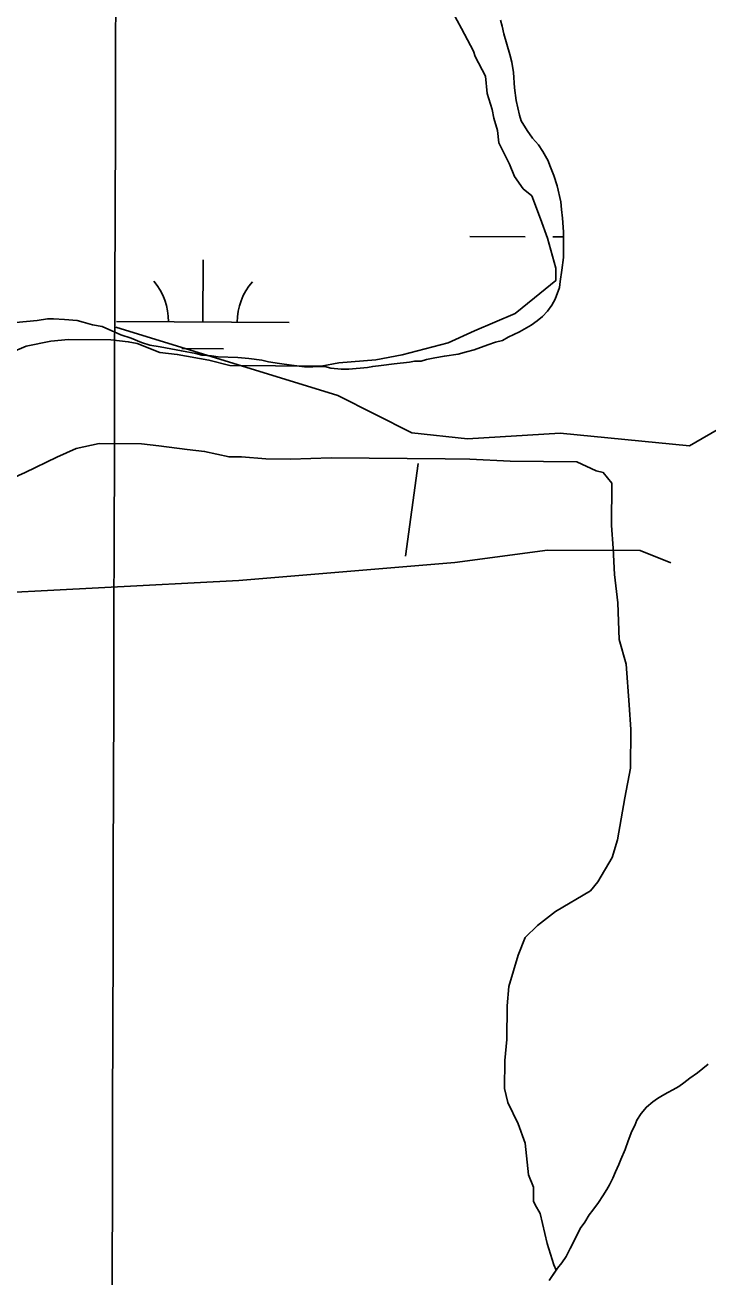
# Model space of a CAD drawing. Extents: x 3172231 to 3210228, y 940198 to 965780.
# Drawn here: x 3181697 to 3182093, y 961392 to 962118 of the extents above; entities that cross this region are included whole.
import ezdxf

# ---------------------------------------------------------------- set-up
doc = ezdxf.new("R2010")
doc.units = 0
for name, color, linetype in [('V-GRID-MAJR', 7, 'Continuous'), ('V-SITE-VEGE', 7, 'Continuous'), ('V-TOPO-SHOR', 7, 'Continuous'), ('V-WETL-SWMP', 7, 'Continuous')]:
    doc.layers.add(name, color=color, linetype=linetype)

msp = doc.modelspace()

# ---------------------------------------------------------------- linework, layer by layer
at = {"layer": 'V-GRID-MAJR'}
msp.add_spline([(3181704.003, 945716.944), (3181720.753, 951778.211), (3181737.509, 957841.425), (3181754.265, 963904.69), (3181754.27, 963906.585)], degree=3, dxfattribs=at)
at = {"layer": 'V-SITE-VEGE'}
for points in [[(3181944.954, 962124.918), (3181949.965, 962115.704), (3181956.98, 962102.394), (3181957.971, 962099.328), (3181963.982, 962088.066), (3181964.91, 962077.869)], [(3181964.91, 962077.869), (3181967.885, 962068.672), (3181968.856, 962063.568), (3181970.83, 962056.419), (3181971.785, 962049.275), (3181977.787, 962036.995), (3181980.782, 962029.836), (3181985.811, 962022.657), (3181990.868, 962018.537), (3181995.843, 962005.245), (3181999.818, 961994.002), (3182004.755, 961976.633), (3182004.692, 961969.504), (3181992.373, 961959.425), (3181981.085, 961950.357), (3181957.559, 961940.379), (3181942.212, 961933.383), (3181915.657, 961926.489), (3181900.348, 961923.571), (3181878.932, 961921.726), (3181868.725, 961919.78), (3181815.745, 961920.257), (3181803.548, 961923.424), (3181785.234, 961926.645), (3181775.056, 961927.755), (3181761.856, 961932.969), (3181756.771, 961934.032), (3181746.593, 961935.144), (3181722.14, 961935.363), (3181711.943, 961934.436), (3181697.652, 961931.507), (3181688.444, 961927.516)], [(3181683.69, 961852.157), (3181696.99, 961858.152), (3181715.414, 961867.157), (3181726.664, 961872.15), (3181739.939, 961875.087)], [(3181739.939, 961875.087), (3181764.392, 961874.866), (3181774.57, 961873.756), (3181790.854, 961871.572), (3181801.033, 961870.46), (3181815.268, 961867.276), (3181822.401, 961867.212), (3181836.656, 961866.065), (3181850.92, 961865.936), (3181874.363, 961866.743), (3181940.587, 961866.147), (3181954.854, 961866.02), (3181978.277, 961864.791), (3182016.992, 961864.441), (3182028.156, 961859.247), (3182032.221, 961858.193), (3182037.259, 961852.032), (3182037.04, 961827.579), (3182037.939, 961814.327), (3182038.822, 961799.034), (3182040.712, 961782.714), (3182041.54, 961761.308), (3182045.486, 961747.009), (3182047.313, 961723.557), (3182048.204, 961709.283), (3182048.003, 961686.869), (3182044.79, 961669.576), (3182040.493, 961645.16), (3182037.345, 961635), (3182029.065, 961620.807), (3182024.945, 961615.751), (3182004.458, 961603.708), (3181994.196, 961595.649), (3181986.997, 961588.582), (3181982.834, 961578.43), (3181977.574, 961560.135), (3181976.454, 961548.937), (3181976.28, 961529.579), (3181975.152, 961517.363), (3181975.004, 961501.06), (3181976.968, 961492.891), (3181982.975, 961480.609), (3181986.946, 961469.366), (3181988.82, 961451.007), (3181991.812, 961443.85), (3181991.738, 961435.699), (3181992.74, 961433.651), (3181995.75, 961428.529), (3181999.668, 961411.172), (3182003.635, 961398.908), (3182004.868, 961395.697), (3182000.813, 961389.762)]]:
    msp.add_lwpolyline(points, dxfattribs=at)
at = {"layer": 'V-TOPO-SHOR'}
msp.add_line((3181924.841, 961863.39), (3181917.55, 961809.723), dxfattribs=at)
for points in [[(3182125.351, 961898.684), (3182082.341, 961873.737), (3182007.201, 961881.081), (3181953.508, 961877.635), (3181921.306, 961881.294), (3181878.412, 961902.873), (3181749.667, 961942.561)], [(3181119.16, 961697.17), (3181162.152, 961714.959), (3181212.31, 961736.309), (3181230.214, 961739.843), (3181283.951, 961761.184), (3181495.154, 961778.557), (3181820.883, 961795.646), (3181946.173, 961806.074), (3181999.875, 961813.099), (3182053.559, 961812.966), (3182071.436, 961805.764)], [(3182093.057, 961515.204), (3182089.971, 961512.761), (3182086.882, 961510.098), (3182082.471, 961506.989), (3182078.94, 961504.325), (3182076.073, 961502.324), (3182072.542, 961500.323), (3182069.673, 961498.767), (3182066.582, 961496.987), (3182063.713, 961495.209), (3182061.065, 961493.434), (3182057.317, 961490.325), (3182054.233, 961486.557), (3182051.812, 961482.79), (3182050.497, 961479.69), (3182048.738, 961476.368), (3182046.766, 961470.834), (3182045.013, 961465.743), (3182042.377, 961459.986), (3182041.281, 961457.108), (3182039.305, 961452.679), (3182037.769, 961449.138), (3182035.793, 961445.15), (3182034.253, 961442.492), (3182032.053, 961438.949), (3182029.413, 961434.959), (3182026.11, 961430.527), (3182024.129, 961427.867), (3182021.49, 961423.658), (3182018.848, 961419.89), (3182016.869, 961415.905), (3182013.136, 961408.374), (3182010.717, 961403.723), (3182008.298, 961399.957), (3182005.654, 961396.852), (3182002.793, 961392.643), (3182000.813, 961389.762)]]:
    msp.add_lwpolyline(points, dxfattribs=at)
at = {"layer": 'V-WETL-SWMP'}
for p, q in [((3181954.967, 961995.123), (3181986.966, 961994.906)), ((3182002.966, 961994.797), (3182009.169, 961994.754)), ((3181800.033, 961945.435), (3181800.278, 961981.434)), ((3181750.034, 961945.775), (3181850.032, 961945.095)), ((3181787.928, 961930.086), (3181811.928, 961929.923))]:
    msp.add_line(p, q, dxfattribs=at)
for points in [[(3181972.638, 962120.364), (3181973.639, 962116.903), (3181974.643, 962112.451), (3181978.145, 962100.584), (3181979.149, 962096.133), (3181980.158, 962090.196), (3181980.681, 962081.289), (3181981.695, 962073.868), (3181983.701, 962065.46), (3181984.702, 962061.999), (3181988.184, 962056.566), (3181991.168, 962052.121), (3181994.645, 962048.172), (3181997.133, 962044.22), (3181999.62, 962040.269), (3182000.118, 962039.28), (3182001.615, 962035.326), (3182003.611, 962030.382), (3182005.61, 962024.449), (3182007.619, 962015.052), (3182008.129, 962010.599), (3182008.639, 962005.651), (3182009.159, 961997.734), (3182009.18, 961991.299), (3182009.196, 961986.35), (3182009.207, 961982.885), (3182008.24, 961975.458), (3182007.271, 961969.021), (3182006.787, 961965.554), (3182004.335, 961958.617), (3182002.366, 961955.146), (3181999.902, 961951.674), (3181996.942, 961948.695), (3181993.98, 961946.211), (3181990.523, 961943.725), (3181983.607, 961939.743), (3181977.182, 961936.753), (3181973.724, 961934.762), (3181969.767, 961933.76), (3181965.318, 961932.261), (3181957.408, 961929.266), (3181952.957, 961928.262), (3181948.012, 961926.761), (3181940.096, 961925.746), (3181934.655, 961924.739), (3181929.709, 961923.733), (3181926.742, 961922.734), (3181922.783, 961922.721), (3181919.814, 961922.217), (3181910.909, 961921.199), (3181903.488, 961920.185), (3181898.54, 961919.674), (3181895.572, 961919.17), (3181884.686, 961918.146), (3181880.232, 961918.131)], [(3181880.232, 961918.131), (3181874.291, 961918.607), (3181870.823, 961919.586), (3181863.894, 961919.564), (3181858.944, 961919.548), (3181851.517, 961920.515), (3181844.585, 961921.482), (3181838.147, 961922.452), (3181834.185, 961923.429), (3181826.757, 961924.395), (3181820.322, 961924.87), (3181808.936, 961925.328), (3181804.975, 961925.811), (3181799.529, 961926.288), (3181796.061, 961927.267), (3181787.643, 961928.725), (3181775.261, 961931.161), (3181769.319, 961932.131), (3181764.365, 961933.601), (3181758.417, 961936.056), (3181752.472, 961938.017), (3181741.567, 961942.932), (3181736.12, 961943.904), (3181730.671, 961945.372), (3181727.203, 961946.351), (3181719.777, 961946.822), (3181713.341, 961947.297), (3181709.877, 961947.286), (3181703.941, 961946.277), (3181691.57, 961945.247)]]:
    msp.add_lwpolyline(points, dxfattribs=at)
for centre, start, end in [((3181744.794, 961946.286), 358.838165, 40.381824), ((3181855.278, 961945.534), 138.838162, 180.381821)]:
    msp.add_arc(centre, 35.246, start, end, dxfattribs=at)

doc.saveas('drawing.dxf')
